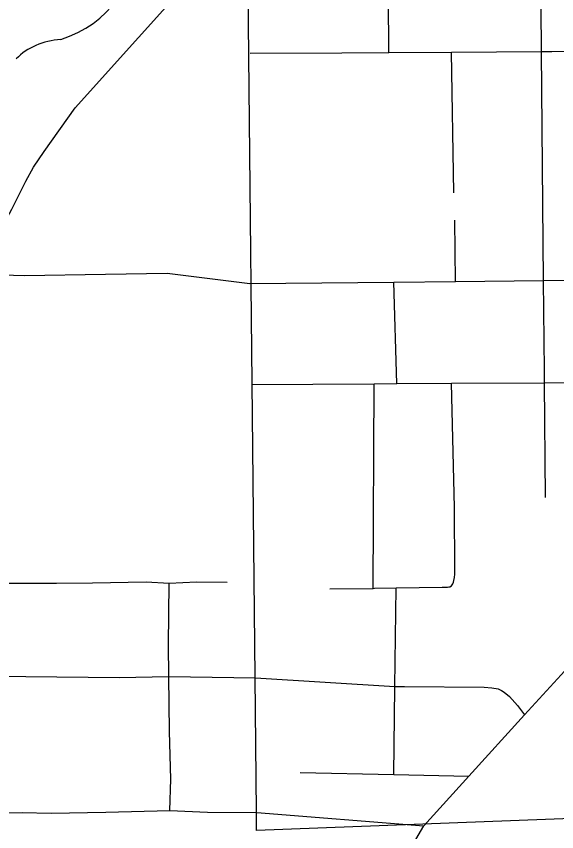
# Model space of a CAD drawing. Extents: x 0 to 34, y 0 to 22.
# Drawn here: x 4.609 to 5.027, y 16.498 to 17.129 of the extents above; entities that cross this region are included whole.
import ezdxf

# ---------------------------------------------------------------- set-up
doc = ezdxf.new("R2010")
doc.units = 0
for name, color, linetype in [('GM_X_City_Street', 7, 'Continuous'), ('GM_X_Corporation', 7, 'Continuous'), ('GM_X_County_Road', 7, 'Continuous'), ('GM_X_State_Route', 7, 'Continuous'), ('GM_X_State_Shield', 7, 'Continuous'), ('GM_X_Township_Road', 7, 'Continuous')]:
    doc.layers.add(name, color=color, linetype=linetype)

msp = doc.modelspace()

# ---------------------------------------------------------------- linework, layer by layer
at = {"layer": 'GM_X_City_Street'}
for p, q in [((4.89686, 17.10104), (4.89625, 17.16873)), ((4.94709, 16.99243), (4.94522, 17.1013)), ((4.94842, 16.92372), (4.94776, 16.97117)), ((4.90285, 16.84458), (4.90062, 16.92326)), ((4.88456, 16.6861), (4.8854, 16.84446)), ((4.79457, 16.5126), (4.92378, 16.50219))]:
    msp.add_line(p, q, dxfattribs=at)
for points in [[(5.01789, 16.75647), (5.01713, 16.84532), (5.01705, 16.85489), (5.01646, 16.92439), (5.01497, 17.10166), (5.01439, 17.16951), (5.01372, 17.24856)], [(4.78948, 17.10048), (4.86049, 17.10085), (4.89686, 17.10104), (4.94522, 17.1013), (5.01497, 17.10166), (5.02284, 17.10171), (5.22923, 17.10444), (5.24132, 17.10415), (5.24726, 17.1036), (5.25354, 17.10252), (5.26382, 17.1004), (5.26894, 17.0992), (5.27221, 17.09876), (5.28127, 17.09856), (5.38264, 17.09725), (5.46565, 17.10455), (5.54369, 17.1048)], [(4.78926, 16.92218), (4.90062, 16.92326), (4.94842, 16.92372), (5.01646, 16.92439), (5.04393, 16.92465), (5.07331, 16.92493), (5.30839, 16.92722)], [(4.79056, 16.84385), (4.8854, 16.84446), (4.90285, 16.84458), (4.94533, 16.84486), (5.01713, 16.84532), (5.23666, 16.84677)], [(4.94523, 16.68815), (4.94627, 16.68968), (4.94681, 16.69098), (4.94715, 16.69226), (4.94755, 16.69454), (4.94773, 16.69716), (4.94773, 16.69958), (4.94743, 16.74858), (4.94533, 16.84486)], [(4.85118, 16.6856), (4.88456, 16.6861), (4.88558, 16.68612), (4.90239, 16.68637), (4.93804, 16.68691), (4.94217, 16.68701), (4.94307, 16.68715), (4.94382, 16.68738), (4.94523, 16.68815)], [(4.90055, 16.54192), (4.9014, 16.60933), (4.90141, 16.61004), (4.90239, 16.68637)], [(4.7935, 16.61685), (4.90141, 16.61004), (4.90875, 16.61012), (4.9706, 16.60953), (4.9764, 16.60915), (4.98124, 16.60817), (4.98398, 16.60707), (4.98607, 16.60579), (4.99005, 16.60223), (4.99639, 16.59538), (5.00182, 16.58813)], [(4.82811, 16.54357), (4.90055, 16.54192), (4.95864, 16.54058)]]:
    msp.add_lwpolyline(points, dxfattribs=at)
at = {"layer": 'GM_X_Corporation'}
msp.add_lwpolyline([(5.54637, 16.52713), (4.79451, 16.49851), (4.79437, 16.51315), (4.7933, 16.6174), (4.78685, 17.25042)], dxfattribs=at)
at = {"layer": 'GM_X_County_Road'}
msp.add_lwpolyline([(4.30411, 16.68523), (4.39551, 16.6873), (4.41229, 16.68968), (4.4267, 16.69428), (4.44068, 16.6996), (4.45473, 16.71024), (4.46516, 16.71819), (4.47258, 16.72621), (4.47852, 16.73334), (4.58068, 16.92928), (4.59524, 16.96194), (4.60504, 16.97976), (4.61588, 17.00129), (4.62182, 17.01229), (4.63013, 17.02431), (4.65416, 17.05807), (4.75214, 17.16729), (4.77199, 17.18941), (4.78076, 17.19929), (4.78655, 17.2058)], dxfattribs=at)
at = {"layer": 'GM_X_State_Route'}
for points in [[(4.92378, 16.50219), (4.95864, 16.54058), (5.00182, 16.58813), (5.02997, 16.61914), (5.23666, 16.84677), (5.25939, 16.87179)], [(4.67705, 16.23576), (4.91048, 16.47912), (4.92378, 16.50219)]]:
    msp.add_lwpolyline(points, dxfattribs=at)
at = {"layer": 'GM_X_State_Shield'}
for centre, major_axis, start_param, end_param in [((4.60975, 17.17573), (0.08742, 0), 5.101752, 6.440018), ((4.64662, 17.07283), (0.04788, 0), 1.647645, 2.488434)]:
    msp.add_ellipse(centre, major_axis=major_axis, ratio=0.8, start_param=start_param, end_param=end_param, dxfattribs=at)
at = {"layer": 'GM_X_Township_Road'}
for points in [[(4.58068, 16.92928), (4.61484, 16.92838), (4.6775, 16.92928), (4.72532, 16.93017), (4.78926, 16.92218)], [(4.44068, 16.6996), (4.46114, 16.68864), (4.51847, 16.68901), (4.53985, 16.68946), (4.57489, 16.68946), (4.59865, 16.6902), (4.63978, 16.6902), (4.6674, 16.69035), (4.70898, 16.69109), (4.72695, 16.6902), (4.74804, 16.69109), (4.77165, 16.69094)], [(4.7274, 16.51408), (4.72799, 16.53844), (4.7271, 16.57526), (4.72649, 16.61786), (4.72621, 16.64238), (4.72695, 16.6902)], [(4.57593, 16.61848), (4.61603, 16.61788), (4.68819, 16.617), (4.72649, 16.61786), (4.7935, 16.61685)], [(4.46278, 16.51141), (4.5198, 16.5126), (4.54534, 16.51231), (4.57712, 16.51231), (4.61306, 16.5126), (4.63563, 16.51201), (4.6778, 16.5129), (4.7274, 16.51408), (4.7565, 16.5129), (4.79457, 16.5126)]]:
    msp.add_lwpolyline(points, dxfattribs=at)

doc.saveas('drawing.dxf')
